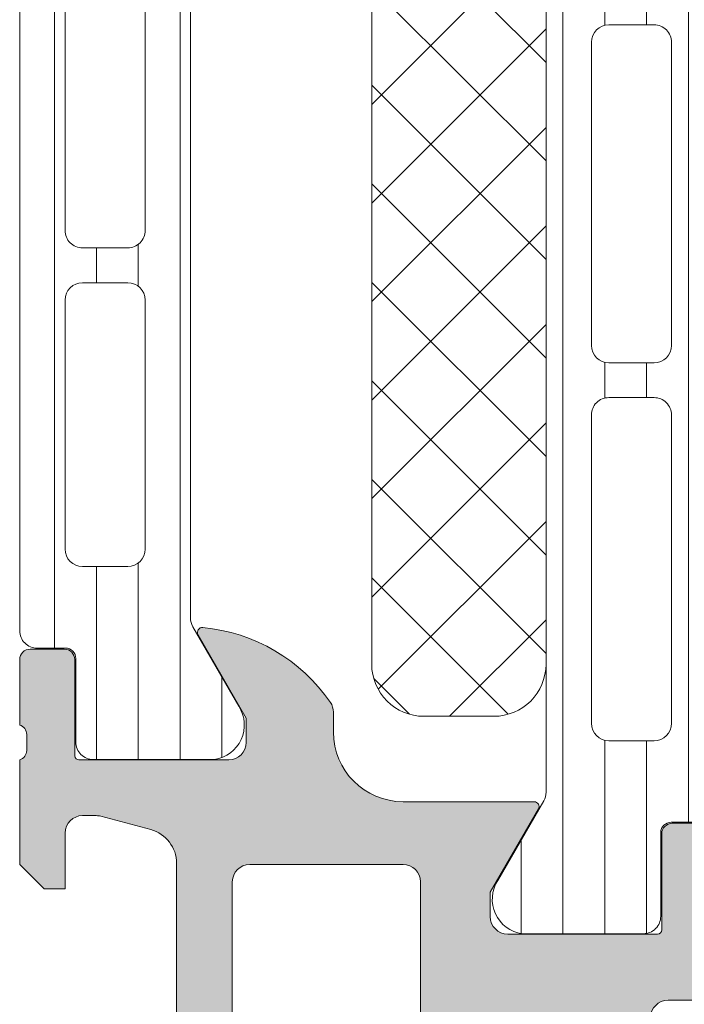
# Model space of a CAD drawing. Header units: millimetres. Extents: x 144573 to 336993, y 74252 to 247042.
# Tile 478 of 656: x 216626 to 216646, y 174638 to 174666. Entities that reach past the tile are written whole.
import ezdxf

# ---------------------------------------------------------------- set-up
doc = ezdxf.new("R2010")
doc.units = ezdxf.units.MM
doc.layers.add('FASÁDA DETAILNÍ', color=255, linetype='Continuous', lineweight=0)
doc.layers.add('NOVA', color=255, linetype='Continuous', lineweight=0)

# ---------------------------------------------------------------- blocks, each defined once
blk = doc.blocks.new('A$C69D17D4D')
at = {"layer": 'FASÁDA DETAILNÍ'}
h = blk.add_hatch(dxfattribs=at)
h.set_pattern_fill('_USER', color=256, scale=1.2, angle=90, style=0, pattern_type=0)
h.set_pattern_definition([(90, (-6518.500120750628, 1273.681939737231), (-1.2, 7.347638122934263e-17), [])])
edge = h.paths.add_edge_path()
edge.add_line((-6513.533108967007, 1277.506049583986), (-6512.214639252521, 1275.222392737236))
edge.add_arc((-6513.055891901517, 1274.681757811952), 0.9999960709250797, -81.81839194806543, 32.727016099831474, ccw=False)
edge.add_line((-6512.913581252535, 1273.69193973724), (-6516.390122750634, 1273.69193973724))
edge.add_arc((-6516.390125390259, 1274.191935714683), 0.4999959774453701, 179.999697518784, 270.00030248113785, ccw=False)
edge.add_line((-6516.890121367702, 1274.191938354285), (-6516.889789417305, 1276.591936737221))
edge.add_arc((-6517.189789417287, 1276.591936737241), 0.2999999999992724, 4.342517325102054e-11, 90.0000000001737)
edge.add_line((-6517.189789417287, 1276.891936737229), (-6518.00012075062, 1276.891936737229))
edge.add_arc((-6518.000123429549, 1277.391934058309), 0.4999973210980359, 179.9996930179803, 270.0003069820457, ccw=False)
edge.add_line((-6518.500120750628, 1277.391936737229), (-6518.500120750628, 1307.474411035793))
edge.add_arc((-6518.000123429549, 1307.474413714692), 0.4999973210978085, 89.99969301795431, 180.0003069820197, ccw=False)
edge.add_line((-6518.000120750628, 1307.974411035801), (-6517.189789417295, 1307.974411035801))
edge.add_arc((-6517.189789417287, 1308.274411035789), 0.2999999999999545, 269.9999999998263, 360)
edge.add_line((-6516.889789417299, 1308.274411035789), (-6516.890121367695, 1310.674409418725))
edge.add_arc((-6516.390125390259, 1310.674412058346), 0.4999959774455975, 89.99969751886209, 180.000302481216, ccw=False)
edge.add_line((-6516.390122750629, 1311.174408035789), (-6512.913581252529, 1311.174408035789))
edge.add_arc((-6513.055891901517, 1310.184589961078), 0.9999960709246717, -32.72701609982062, 81.81839194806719, ccw=False)
edge.add_line((-6512.214639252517, 1309.643955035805), (-6513.533108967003, 1307.360298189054))
edge.add_arc((-6513.100096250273, 1307.110298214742), 0.5000000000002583, 150.0000034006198, 179.9999400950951)
edge.add_line((-6513.600096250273, 1307.110298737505), (-6513.600096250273, 1277.756049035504))
edge.add_arc((-6513.100096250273, 1277.756049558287), 0.5000000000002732, 180.0000599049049, 209.9999965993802)
edge = h.paths.add_edge_path(flags=16)
edge.add_line((-6514.900107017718, 1298.082766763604), (-6514.900122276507, 1305.232791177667))
edge.add_arc((-6515.400165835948, 1305.232747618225), 0.5000435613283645, 0.004991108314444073, 89.99500889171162)
edge.add_line((-6515.400122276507, 1305.732791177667), (-6516.700131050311, 1305.732791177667))
edge.add_arc((-6516.700103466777, 1305.232778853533), 0.5000123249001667, 90.00316076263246, 179.9985877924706)
edge.add_line((-6517.200115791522, 1305.232791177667), (-6517.200115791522, 1298.082766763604))
edge.add_arc((-6516.700072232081, 1298.082810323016), 0.5000435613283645, 180.0049911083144, 269.9950088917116)
edge.add_line((-6516.700115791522, 1297.582766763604), (-6515.400107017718, 1297.582766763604))
edge.add_arc((-6515.400150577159, 1298.082810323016), 0.5000435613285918, 270.0049911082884, 359.9950088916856)
edge = h.paths.add_edge_path(flags=16)
edge.add_line((-6514.900107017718, 1279.732767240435), (-6514.900107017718, 1286.882793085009))
edge.add_arc((-6515.400150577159, 1286.882749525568), 0.5000435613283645, 0.004991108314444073, 89.99500889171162)
edge.add_line((-6515.400107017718, 1287.382793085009), (-6516.700115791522, 1287.382793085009))
edge.add_arc((-6516.700072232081, 1286.882749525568), 0.5000435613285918, 90.00499110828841, 179.9950088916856)
edge.add_line((-6517.200115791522, 1286.882793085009), (-6517.200115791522, 1279.732767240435))
edge.add_arc((-6516.700072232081, 1279.732810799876), 0.5000435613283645, 180.0049911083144, 269.9950088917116)
edge.add_line((-6516.700115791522, 1279.232767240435), (-6515.400107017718, 1279.232767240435))
edge.add_arc((-6515.400150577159, 1279.732810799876), 0.5000435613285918, 270.0049911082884, 359.9950088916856)
edge = h.paths.add_edge_path(flags=16)
edge.add_line((-6514.900107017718, 1288.882793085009), (-6514.900107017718, 1296.082766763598))
edge.add_arc((-6515.400056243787, 1296.082817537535), 0.4999492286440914, 359.9941811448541, 450.0058188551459)
edge.add_line((-6515.400107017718, 1296.582766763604), (-6516.700115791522, 1296.582766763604))
edge.add_arc((-6516.700166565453, 1296.082817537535), 0.4999492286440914, 89.99418114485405, 180.0058188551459)
edge.add_line((-6517.200115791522, 1296.082766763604), (-6517.200115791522, 1288.882793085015))
edge.add_arc((-6516.700166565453, 1288.882742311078), 0.4999492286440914, 179.9941811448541, 270.0058188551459)
edge.add_line((-6516.700115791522, 1288.382793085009), (-6515.400107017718, 1288.382793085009))
edge.add_arc((-6515.400056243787, 1288.882742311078), 0.4999492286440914, 269.9941811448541, 360.005818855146)
h = blk.add_hatch(dxfattribs=at)
h.set_pattern_fill('LINIE', color=256, scale=1.2, angle=90, style=0)
h.set_pattern_definition([(90, (19.28296211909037, -0.6246130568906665), (-1.2, 7.347638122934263e-17), [])])
edge = h.paths.add_edge_path()
edge.add_arc((-6499.809310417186, 1271.592023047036), 0.2999999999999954, 90.00207529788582, 180.0020752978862, ccw=False)
edge.add_line((-6499.809321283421, 1271.89202304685), (-6498.998989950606, 1271.892051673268))
edge.add_arc((-6498.999005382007, 1272.392048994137), 0.4999973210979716, 270.0017683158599, 360.0023822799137)
edge.add_line((-6498.499008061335, 1272.392069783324), (-6498.497687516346, 1273.233142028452))
edge.add_arc((-6498.297687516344, 1273.233142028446), 0.1999999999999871, 90.00000000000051, 180.0000000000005, ccw=False)
edge.add_line((-6498.297687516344, 1273.433142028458), (-6494.197687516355, 1273.433142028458))
edge.add_arc((-6494.197687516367, 1273.933142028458), 0.5000000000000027, 269.9999999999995, 359.9999999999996)
edge.add_line((-6493.697687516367, 1273.933142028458), (-6493.697687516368, 1274.763891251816))
edge.add_arc((-6494.697687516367, 1274.763891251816), 0.9999999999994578, 360.0000000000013, 434.9999999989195)
edge.add_line((-6494.438868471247, 1275.7298170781), (-6495.197687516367, 1275.933142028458))
edge.add_line((-6495.197687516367, 1275.933142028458), (-6495.197687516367, 1274.933142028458))
edge.add_line((-6495.197687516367, 1274.933142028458), (-6497.497687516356, 1274.933142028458))
edge.add_arc((-6497.495978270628, 1275.937268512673), 1.004127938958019, 180.2340877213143, 269.9024699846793, ccw=False)
edge.add_line((-6498.500097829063, 1275.933166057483), (-6498.500097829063, 1278.933044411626))
edge.add_arc((-6497.495978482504, 1278.929016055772), 1.004127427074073, 450.09751797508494, 539.7701403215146, ccw=False)
edge.add_line((-6497.497687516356, 1279.933142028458), (-6495.197687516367, 1279.933142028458))
edge.add_line((-6495.197687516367, 1279.933142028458), (-6495.197687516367, 1278.933142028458))
edge.add_line((-6495.197687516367, 1278.933142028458), (-6494.438868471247, 1279.136466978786))
edge.add_arc((-6494.697687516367, 1280.102392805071), 1.000000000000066, 285.0000000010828, 359.9999999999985)
edge.add_line((-6493.697687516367, 1280.102392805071), (-6493.697687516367, 1280.933142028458))
edge.add_arc((-6494.197687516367, 1280.933142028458), 0.4999999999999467, 360, 450)
edge.add_line((-6494.197687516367, 1281.433142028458), (-6498.297687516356, 1281.433142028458))
edge.add_arc((-6498.295958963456, 1281.637315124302), 0.2041804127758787, 181.1558689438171, 269.5149389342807, ccw=False)
edge.add_line((-6498.500097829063, 1281.633196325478), (-6498.500120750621, 1307.47456313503))
edge.add_arc((-6499.000118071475, 1307.474547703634), 0.4999973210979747, 360.0017683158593, 450.0023822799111)
edge.add_line((-6499.000138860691, 1307.974545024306), (-6499.810470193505, 1307.974516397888))
edge.add_arc((-6499.810481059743, 1308.27451639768), 0.299999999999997, 180.0020752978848, 270.0020752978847, ccw=False)
edge.add_line((-6500.110481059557, 1308.274505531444), (-6500.110236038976, 1310.67450392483))
edge.add_arc((-6500.610232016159, 1310.674488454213), 0.499995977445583, 360.0017728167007, 450.0023777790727)
edge.add_line((-6500.610252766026, 1311.17448443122), (-6504.086794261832, 1311.174357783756))
edge.add_arc((-6503.944447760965, 1310.184544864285), 0.99999607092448, 458.1836833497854, 572.7290913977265)
edge.add_line((-6504.78568082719, 1309.643879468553), (-6503.467128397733, 1307.360270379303))
edge.add_arc((-6503.900132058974, 1307.110254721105), 0.5000000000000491, 360.00213520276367, 390.00207189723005, ccw=False)
edge.add_line((-6503.400132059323, 1307.11027335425), (-6503.399045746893, 1272.756004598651))
edge.add_arc((-6503.899045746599, 1272.755987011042), 0.5000000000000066, 330.0020786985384, 360.0020153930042, ccw=False)
edge.add_line((-6503.466023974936, 1272.506002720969), (-6504.784410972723, 1270.222298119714))
edge.add_arc((-6503.943138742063, 1269.681693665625), 0.9999960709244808, 507.2750591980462, 621.8204672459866)
edge.add_line((-6504.085413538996, 1268.691870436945), (-6500.608872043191, 1268.69199708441))
edge.add_arc((-6500.608887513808, 1269.191993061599), 0.4999959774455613, 270.0017728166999, 360.0023777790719)
edge.add_line((-6500.108891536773, 1269.192013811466), (-6500.109310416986, 1271.592012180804))
edge = h.paths.add_edge_path(flags=16)
edge.add_line((-6500.299586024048, 1295.783135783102), (-6501.599580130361, 1295.783135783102))
edge.add_arc((-6501.599583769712, 1296.283132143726), 0.4999963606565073, 179.9995829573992, 270.0004170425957, ccw=False)
edge.add_line((-6502.099580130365, 1296.283135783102), (-6502.099580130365, 1305.133129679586))
edge.add_arc((-6501.599583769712, 1305.133133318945), 0.4999963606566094, 89.99958295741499, 180.0004170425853, ccw=False)
edge.add_line((-6501.599580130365, 1305.633129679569), (-6500.299586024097, 1305.633129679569))
edge.add_arc((-6500.299569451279, 1305.133129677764), 0.5000000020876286, 360.0000002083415, 450.0018991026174, ccw=False)
edge.add_line((-6499.799569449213, 1305.133129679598), (-6499.799569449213, 1296.283135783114))
edge.add_arc((-6500.299569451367, 1296.283135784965), 0.5000000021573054, 269.99810091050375, 359.99999978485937, ccw=False)
edge = h.paths.add_edge_path(flags=16)
edge.add_arc((-6500.299569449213, 1285.583129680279), 0.4999999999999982, 269.9999999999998, 360.000000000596, ccw=False)
edge.add_line((-6500.299569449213, 1285.083129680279), (-6501.599580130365, 1285.083129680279))
edge.add_arc((-6501.599580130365, 1285.583129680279), 0.4999999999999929, 179.9999999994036, 269.99999999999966, ccw=False)
edge.add_line((-6502.099580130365, 1285.583129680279), (-6502.099580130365, 1294.283135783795))
edge.add_arc((-6501.599580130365, 1294.2831357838), 0.5000000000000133, 450.0000000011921, 539.9999999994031, ccw=False)
edge.add_line((-6501.599580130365, 1294.7831357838), (-6500.299569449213, 1294.7831357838))
edge.add_arc((-6500.299569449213, 1294.2831357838), 0.5000000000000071, 360.00000000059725, 450.0000000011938, ccw=False)
edge.add_line((-6499.799569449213, 1294.2831357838), (-6499.799569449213, 1285.583129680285))
edge = h.paths.add_edge_path(flags=16)
edge.add_arc((-6501.599583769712, 1283.583133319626), 0.4999963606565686, 89.99958295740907, 180.0004170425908, ccw=False)
edge.add_line((-6501.599580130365, 1284.083129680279), (-6500.299586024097, 1284.083129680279))
edge.add_arc((-6500.299569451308, 1283.583129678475), 0.5000000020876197, 360.00000020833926, 450.0018991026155, ccw=False)
edge.add_line((-6499.799569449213, 1283.583129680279), (-6499.799569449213, 1274.733120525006))
edge.add_arc((-6500.299554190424, 1274.733120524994), 0.4999847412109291, 269.99999999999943, 360.00000000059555, ccw=False)
edge.add_line((-6500.299554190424, 1274.233135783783), (-6501.599564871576, 1274.233135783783))
edge.add_arc((-6501.599564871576, 1274.733151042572), 0.5000152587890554, 179.9999999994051, 270.0000000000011, ccw=False)
edge.add_line((-6502.099580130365, 1274.733151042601), (-6502.099580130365, 1283.583129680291))
h = blk.add_hatch(dxfattribs=at)
h.set_pattern_fill('NETZ', color=256, scale=2, angle=-45.00000000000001, style=0)
h.set_pattern_definition([(315, (-6503.400855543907, 1289.933016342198), (1.414213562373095, 1.414213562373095), []), (44.99999999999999, (-6503.400855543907, 1289.933016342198), (-1.414213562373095, 1.414213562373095), [])])
h.paths.add_polyline_path([(-6508.400855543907, 1276.433016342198, 0.4142135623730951), (-6506.900855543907, 1274.933016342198), (-6504.900855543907, 1274.933016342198, 0.4142135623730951), (-6503.400855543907, 1276.433016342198), (-6503.400855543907, 1303.433016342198, 0.4142135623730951), (-6504.900855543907, 1304.933016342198), (-6506.900855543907, 1304.933016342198, 0.4142135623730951), (-6508.400855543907, 1303.433016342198)])
h = blk.add_hatch(color=256, dxfattribs=at)
edge = h.paths.add_edge_path()
edge.add_arc((-6453.500188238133, 1256.682007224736), 0.500067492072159, 270.0077324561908, 359.9922675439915)
edge.add_line((-6453.000120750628, 1256.681939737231), (-6453.000120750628, 1260.68193973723))
edge.add_arc((-6453.500188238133, 1260.681872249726), 0.5000674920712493, 0.007732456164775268, 89.9922675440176)
edge.add_line((-6453.500120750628, 1261.181939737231), (-6454.800169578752, 1261.181939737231))
edge.add_arc((-6454.800132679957, 1260.681902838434), 0.5000369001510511, 90.00422797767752, 179.9957720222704)
edge.add_line((-6455.300169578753, 1260.681939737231), (-6455.300169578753, 1260.181939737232))
edge.add_line((-6455.300169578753, 1260.181939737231), (-6454.300169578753, 1260.181939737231))
edge.add_line((-6454.300169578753, 1260.181939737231), (-6454.300169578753, 1258.681939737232))
edge.add_arc((-6455.300132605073, 1258.68190276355), 0.9999630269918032, -90.00211851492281, 0.002118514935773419, ccw=False)
edge.add_line((-6455.300169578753, 1257.681939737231), (-6459.300169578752, 1257.681939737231))
edge.add_arc((-6459.300092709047, 1258.682016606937), 1.000076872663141, 180.0044039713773, 269.99559602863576, ccw=False)
edge.add_line((-6460.300169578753, 1258.681939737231), (-6460.300169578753, 1260.181939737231))
edge.add_line((-6460.300169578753, 1260.181939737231), (-6459.300169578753, 1260.181939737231))
edge.add_line((-6459.300169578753, 1260.181939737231), (-6459.300169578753, 1260.681939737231))
edge.add_arc((-6459.800112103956, 1260.681997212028), 0.499942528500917, 359.9934131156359, 450.0065868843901)
edge.add_line((-6459.800169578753, 1261.181939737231), (-6462.600157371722, 1261.181939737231))
edge.add_arc((-6462.600157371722, 1260.681939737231), 0.5000000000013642, 89.99999999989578, 179.9999999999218)
edge.add_line((-6463.100157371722, 1260.681939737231), (-6463.10015737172, 1260.481939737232))
edge.add_arc((-6462.600157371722, 1260.481939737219), 0.5, 180, 270)
edge.add_line((-6462.600157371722, 1259.981939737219), (-6462.100157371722, 1259.981939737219))
edge.add_arc((-6462.100192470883, 1259.481904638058), 0.5000351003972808, 0.0040217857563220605, 89.99597821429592, ccw=False)
edge.add_line((-6461.600157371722, 1259.481939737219), (-6461.600157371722, 1258.681936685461))
edge.add_arc((-6462.100173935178, 1258.681953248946), 0.5000165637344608, 270.0018979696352, 359.99810203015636, ccw=False)
edge.add_line((-6462.100157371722, 1258.181936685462), (-6493.400151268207, 1258.181936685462))
edge.add_line((-6493.400151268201, 1258.181936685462), (-6499.438608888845, 1258.614333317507))
edge.add_arc((-6499.400152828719, 1259.613553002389), 0.9999594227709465, 180.0000000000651, 267.79599713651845, ccw=False)
edge.add_line((-6500.400112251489, 1259.613553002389), (-6500.400112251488, 1266.282005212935))
edge.add_arc((-6499.900112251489, 1266.282005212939), 0.500000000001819, 90.00000000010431, 179.9999999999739, ccw=False)
edge.add_line((-6499.900112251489, 1266.782005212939), (-6499.000112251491, 1266.782005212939))
edge.add_arc((-6499.000112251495, 1267.282005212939), 0.5000000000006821, 269.9999999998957, 359.9999999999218)
edge.add_line((-6498.500112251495, 1267.282005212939), (-6498.500112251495, 1268.682006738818))
edge.add_arc((-6498.421275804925, 1268.949527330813), 0.2788950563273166, 178.8354106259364, 253.58012358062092, ccw=False)
edge.add_line((-6498.700113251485, 1268.955195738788), (-6498.700113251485, 1269.408789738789))
edge.add_arc((-6498.421245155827, 1269.414450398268), 0.2789255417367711, 106.42459455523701, 181.1628700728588, ccw=False)
edge.add_line((-6498.500112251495, 1269.681993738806), (-6498.500112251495, 1271.562004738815))
edge.add_arc((-6498.800112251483, 1271.562004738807), 0.2999999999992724, 0, 90.0000000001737)
edge.add_line((-6498.800112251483, 1271.862004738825), (-6499.780086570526, 1271.862004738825))
edge.add_arc((-6499.780086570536, 1271.562004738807), 0.3000000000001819, 90, 179.9999999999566)
edge.add_line((-6500.080086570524, 1271.562004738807), (-6500.080086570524, 1268.802006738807))
edge.add_arc((-6500.200086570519, 1268.802006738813), 0.1200000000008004, 270, 359.99999999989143, ccw=False)
edge.add_line((-6500.200086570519, 1268.682006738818), (-6504.500112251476, 1268.682006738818))
edge.add_arc((-6504.500112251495, 1269.182006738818), 0.5, 180, 270, ccw=False)
edge.add_line((-6505.000112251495, 1269.182006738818), (-6505.000112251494, 1269.882006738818))
edge.add_line((-6505.000112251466, 1269.882006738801), (-6503.618616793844, 1272.274827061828))
edge.add_arc((-6503.738232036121, 1272.343886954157), 0.1381197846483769, 330.000000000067, 450)
edge.add_line((-6503.738232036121, 1272.482006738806), (-6507.500112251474, 1272.482006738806))
edge.add_arc((-6507.500112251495, 1274.482006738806), 1.999999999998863, 179.9999999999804, 269.99999999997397, ccw=False)
edge.add_line((-6509.500112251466, 1274.482006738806), (-6509.500112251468, 1275.050002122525))
edge.add_arc((-6510.000112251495, 1275.050002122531), 0.5000000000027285, 7.816531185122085e-11, 34.47907176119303)
edge.add_arc((-6513.709610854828, 1272.502528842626), 4.999999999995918, 34.47907176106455, 84.65077199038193)
edge.add_arc((-6513.26199246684, 1277.343880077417), 0.1381197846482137, 82.29756250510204, 209.9999999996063)
edge.add_line((-6513.381607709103, 1277.274820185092), (-6512.00011225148, 1274.881999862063))
edge.add_line((-6512.000112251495, 1274.88199986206), (-6512.000112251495, 1274.181999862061))
edge.add_arc((-6512.500112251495, 1274.181999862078), 0.5, -90, 0, ccw=False)
edge.add_line((-6512.500112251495, 1273.681999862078), (-6516.800137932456, 1273.681999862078))
edge.add_arc((-6516.800137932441, 1273.801999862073), 0.1199999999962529, 180, 270, ccw=False)
edge.add_line((-6516.920137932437, 1273.801999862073), (-6516.920137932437, 1276.561997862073))
edge.add_arc((-6517.220137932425, 1276.561997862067), 0.3000000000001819, 4.342517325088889e-11, 90)
edge.add_line((-6517.220137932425, 1276.861997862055), (-6518.200112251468, 1276.861997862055))
edge.add_arc((-6518.200112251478, 1276.561997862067), 0.3000000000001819, 89.9999999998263, 179.9999999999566)
edge.add_line((-6518.500112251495, 1276.561997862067), (-6518.500112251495, 1274.681986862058))
edge.add_arc((-6518.578979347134, 1274.414443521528), 0.2789255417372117, -1.1628700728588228, 73.57540544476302, ccw=False)
edge.add_line((-6518.300111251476, 1274.408782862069), (-6518.300111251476, 1273.955188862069))
edge.add_arc((-6518.578948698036, 1273.949520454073), 0.2788950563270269, -73.58012358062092, 1.1645893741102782, ccw=False)
edge.add_line((-6518.500112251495, 1273.681999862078), (-6518.500112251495, 1270.681941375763))
edge.add_line((-6518.500112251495, 1270.681941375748), (-6517.800039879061, 1269.981838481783))
edge.add_line((-6517.800039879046, 1269.981838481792), (-6517.200033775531, 1269.981838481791))
edge.add_line((-6517.200033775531, 1269.981838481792), (-6517.200033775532, 1271.581844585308))
edge.add_arc((-6516.700024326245, 1271.581835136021), 0.5000094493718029, 90.00108278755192, 179.998917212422, ccw=False)
edge.add_line((-6516.700033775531, 1272.081844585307), (-6516.304605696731, 1272.081844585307))
edge.add_arc((-6516.304605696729, 1271.581844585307), 0.4999999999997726, 74.9999999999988, 90, ccw=False)
edge.add_line((-6516.175196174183, 1272.064807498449), (-6514.741309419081, 1271.680598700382))
edge.add_arc((-6515.000128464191, 1270.714672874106), 1.000000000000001, -2.609112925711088e-11, 75.00000000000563, ccw=False)
edge.add_line((-6514.000128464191, 1270.714672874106), (-6514.000128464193, 1264.981850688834))
edge.add_line((-6514.000128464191, 1264.981850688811), (-6517.200033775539, 1264.981850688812))
edge.add_line((-6517.200033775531, 1264.981850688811), (-6517.200033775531, 1265.78183848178))
edge.add_line((-6517.200033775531, 1265.78183848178), (-6517.800039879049, 1265.781838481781))
edge.add_line((-6517.800039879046, 1265.78183848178), (-6518.500021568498, 1264.569405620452))
edge.add_line((-6518.5000215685, 1264.569405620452), (-6518.500021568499, 1263.48185068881))
edge.add_line((-6518.5000215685, 1263.481850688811), (-6503.50011225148, 1263.481850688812))
edge.add_arc((-6503.500112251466, 1262.981850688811), 0.5000000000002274, 0, 90, ccw=False)
edge.add_line((-6503.000112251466, 1262.981850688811), (-6503.000112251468, 1257.181939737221))
edge.add_arc((-6502.000112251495, 1257.181939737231), 1, 179.999999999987, 270)
edge.add_line((-6502.000112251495, 1256.181939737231), (-6453.500120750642, 1256.181939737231))
edge = h.paths.add_edge_path(flags=16)
edge.add_line((-6512.400128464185, 1265.78183848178), (-6512.400128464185, 1270.18183848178))
edge.add_arc((-6511.900128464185, 1270.181838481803), 0.5, 90, 180, ccw=False)
edge.add_line((-6511.900128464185, 1270.681838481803), (-6507.500128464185, 1270.681838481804))
edge.add_arc((-6507.500128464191, 1270.181838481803), 0.5, 0, 90, ccw=False)
edge.add_line((-6507.000128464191, 1270.181838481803), (-6507.000128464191, 1265.781838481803))
edge.add_arc((-6507.500128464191, 1265.78183848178), 0.5, -90, 0, ccw=False)
edge.add_line((-6507.500128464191, 1265.28183848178), (-6511.900128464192, 1265.28183848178))
edge.add_arc((-6511.900128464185, 1265.78183848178), 0.5, 180, 270, ccw=False)
for p, q in [((-6503.400132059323, 1307.11027335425), (-6503.39904574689, 1272.756004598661)), ((-6501.599580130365, 1294.7831357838), (-6500.299569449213, 1294.7831357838)), ((-6502.099580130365, 1285.583129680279), (-6502.099580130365, 1294.2831357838)), ((-6499.799569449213, 1294.2831357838), (-6499.799569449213, 1285.583129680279)), ((-6500.299569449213, 1285.083129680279), (-6501.599580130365, 1285.083129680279)), ((-6501.599580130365, 1284.083129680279), (-6500.299586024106, 1284.083129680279)), ((-6502.099580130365, 1274.733151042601), (-6502.099580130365, 1283.583129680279)), ((-6499.799569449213, 1283.583129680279), (-6499.799569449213, 1274.733120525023)), ((-6500.299554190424, 1274.233135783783), (-6501.599564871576, 1274.233135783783)), ((-6503.466023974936, 1272.506002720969), (-6504.78441097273, 1270.222298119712)), ((-6499.809321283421, 1271.89202304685), (-6498.998989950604, 1271.892051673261)), ((-6500.108891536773, 1269.192013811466), (-6500.109310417, 1271.592012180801)), ((-6504.085413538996, 1268.691870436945), (-6500.608872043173, 1268.691997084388))]:
    blk.add_line(p, q, dxfattribs=at)
for points in [[(-6513.533108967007, 1277.506049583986), (-6512.214639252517, 1275.222392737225, -0.5460410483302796), (-6512.913581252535, 1273.69193973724), (-6516.390122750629, 1273.69193973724, -0.414216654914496), (-6516.890121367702, 1274.191938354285), (-6516.889789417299, 1276.591936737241, 0.414213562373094), (-6517.189789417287, 1276.891936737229), (-6518.000120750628, 1276.891936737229, -0.414216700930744), (-6518.500120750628, 1277.391936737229), (-6518.500120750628, 1307.474411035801, -0.414216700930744), (-6518.000120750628, 1307.974411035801), (-6517.189789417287, 1307.974411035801, 0.414213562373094), (-6516.889789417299, 1308.274411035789), (-6516.890121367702, 1310.674409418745, -0.4142166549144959), (-6516.390122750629, 1311.174408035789), (-6512.913581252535, 1311.174408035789, -0.5460410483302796), (-6512.214639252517, 1309.643955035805), (-6513.533108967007, 1307.360298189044, 0.1316522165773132), (-6513.600096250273, 1307.110298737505), (-6513.600096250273, 1277.756049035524, 0.1316522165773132)], [(-6503.400855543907, 1303.433016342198), (-6503.400855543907, 1276.433016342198, -0.414213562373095), (-6504.900855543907, 1274.933016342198), (-6506.900855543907, 1274.933016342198, -0.414213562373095), (-6508.400855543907, 1276.433016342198), (-6508.400855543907, 1303.433016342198, -0.414213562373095), (-6506.900855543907, 1304.933016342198), (-6504.900855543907, 1304.933016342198, -0.414213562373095)], [(-6514.900107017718, 1288.882793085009), (-6514.900107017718, 1296.082766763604, 0.4142730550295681), (-6515.400107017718, 1296.582766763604), (-6516.700115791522, 1296.582766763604, 0.4142730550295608), (-6517.200115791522, 1296.082766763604), (-6517.200115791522, 1288.882793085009, 0.4142730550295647), (-6516.700115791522, 1288.382793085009), (-6515.400107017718, 1288.382793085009, 0.414273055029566)], [(-6514.900107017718, 1279.732767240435), (-6514.900107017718, 1286.882793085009, 0.414162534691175), (-6515.400107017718, 1287.382793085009), (-6516.700115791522, 1287.382793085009, 0.4141625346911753), (-6517.200115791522, 1286.882793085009), (-6517.200115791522, 1279.732767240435, 0.4141625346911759), (-6516.700115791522, 1279.232767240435), (-6515.400107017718, 1279.232767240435, 0.4141625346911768)], [(-6512.400128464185, 1265.78183848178), (-6512.400128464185, 1270.181838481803, -0.4142135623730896), (-6511.900128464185, 1270.681838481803), (-6507.500128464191, 1270.681838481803, -0.4142135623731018), (-6507.000128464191, 1270.181838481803), (-6507.000128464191, 1265.78183848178, -0.4142135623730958), (-6507.500128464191, 1265.28183848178), (-6511.900128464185, 1265.28183848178, -0.4142135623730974)]]:
    blk.add_lwpolyline(points, format="xyb", close=True, dxfattribs=at)
for points in [[(-6500.400112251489, 1266.282005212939, -0.4142135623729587), (-6499.900112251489, 1266.782005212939), (-6499.000112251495, 1266.782005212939, 0.4142135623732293)], [(-6498.800112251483, 1271.862004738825), (-6499.780086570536, 1271.862004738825, 0.414213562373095), (-6500.080086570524, 1271.562004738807), (-6500.080086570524, 1268.802006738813, -0.414213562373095), (-6500.200086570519, 1268.682006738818), (-6504.500112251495, 1268.682006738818, -0.414213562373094), (-6505.000112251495, 1269.182006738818), (-6505.000112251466, 1269.882006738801), (-6503.618616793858, 1272.274827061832, 0.5773502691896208), (-6503.738232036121, 1272.482006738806), (-6507.500112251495, 1272.482006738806, -0.4142135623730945), (-6509.500112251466, 1274.482006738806), (-6509.500112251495, 1275.050002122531, 0.1515887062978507), (-6509.587945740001, 1275.33305470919, 0.2224807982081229), (-6513.243480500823, 1277.480753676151, 0.6230654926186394), (-6513.381607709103, 1277.274820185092), (-6512.000112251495, 1274.88199986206), (-6512.000112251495, 1274.181999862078, -0.414213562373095), (-6512.500112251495, 1273.681999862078), (-6516.800137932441, 1273.681999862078, -0.414213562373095), (-6516.920137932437, 1273.801999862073), (-6516.920137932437, 1276.561997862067, 0.414213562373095), (-6517.220137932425, 1276.861997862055), (-6518.200112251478, 1276.861997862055, 0.414213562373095), (-6518.500112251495, 1276.561997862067), (-6518.500112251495, 1274.681986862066, -0.3381811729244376), (-6518.300111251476, 1274.408782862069), (-6518.300111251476, 1273.955188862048, -0.338212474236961), (-6518.500112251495, 1273.681999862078), (-6518.500112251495, 1270.681941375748), (-6517.800039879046, 1269.981838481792), (-6517.200033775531, 1269.981838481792), (-6517.200033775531, 1271.581844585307, -0.4142024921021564), (-6516.700033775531, 1272.081844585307), (-6516.304605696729, 1272.081844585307, -0.06554346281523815), (-6516.175196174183, 1272.064807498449), (-6514.741309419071, 1271.68059870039, -0.339454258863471), (-6514.000128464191, 1270.714672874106), (-6514.000128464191, 1264.981850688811)]]:
    blk.add_lwpolyline(points, format="xyb", dxfattribs=at)
for centre, radius, start, end in [((-6501.599580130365, 1294.2831357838), 0.5000000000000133, 90.00000000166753, 180), ((-6500.299569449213, 1294.2831357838), 0.5000000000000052, 0, 90.00000000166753), ((-6501.599580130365, 1285.583129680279), 0.4999999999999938, 180, 270), ((-6500.299569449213, 1285.583129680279), 0.4999999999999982, 270, 0), ((-6501.599583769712, 1283.583133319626), 0.4999963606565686, 89.99958295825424, 180.0004170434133), ((-6500.299569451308, 1283.583129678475), 0.5000000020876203, 2.08440831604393e-07, 90.00189910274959), ((-6501.599564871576, 1274.733151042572), 0.500015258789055, 180, 270), ((-6500.299554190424, 1274.733120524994), 0.4999847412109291, 270, 0), ((-6503.899045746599, 1272.755987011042), 0.5000000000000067, 330.0020786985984, 0.002015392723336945), ((-6499.809310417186, 1271.592023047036), 0.2999999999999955, 90.00207529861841, 180.0020752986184), ((-6503.943138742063, 1269.681693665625), 0.999996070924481, 147.2750591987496, 261.820467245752), ((-6500.608887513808, 1269.191993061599), 0.4999959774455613, 270.0017728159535, 0.002377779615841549)]:
    blk.add_arc(centre, radius, start, end, dxfattribs=at)

msp = doc.modelspace()

# ---------------------------------------------------------------- block references
at = {"layer": 'NOVA', "ltscale": 300}
msp.add_blockref('A$C69D17D4D', (223144.9987451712, 173371.2585875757), dxfattribs=at)

doc.saveas('drawing.dxf')
